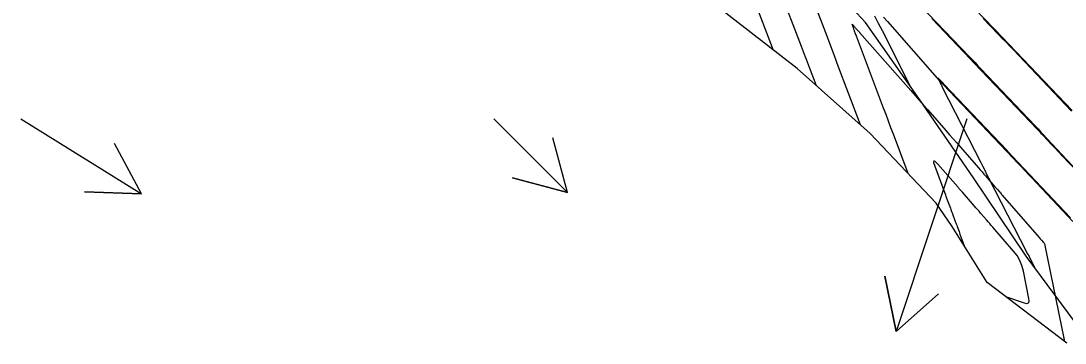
# Model space of a CAD drawing. Extents: x 954385 to 988206, y 1868364 to 1924553.
# Drawn here: x 957407.1 to 957517.5, y 1920245.2 to 1920279.3 of the extents above; entities that cross this region are included whole.
import ezdxf

# ---------------------------------------------------------------- set-up
doc = ezdxf.new("R2010")
doc.units = 0
for name, color, linetype in [('16', 7, 'Continuous'), ('24', 7, 'Continuous'), ('26', 7, 'Continuous'), ('6', 7, 'Continuous'), ('7', 7, 'Continuous')]:
    doc.layers.add(name, color=color, linetype=linetype)

msp = doc.modelspace()

# ---------------------------------------------------------------- linework, layer by layer
at = {"layer": '16'}
for points in [[(957519.39, 1920246.37), (957513.43, 1920254.41), (957507.85, 1920262.71), (957502.16, 1920270.94), (957496.43, 1920279.13), (957489.56, 1920286.56), (957483.01, 1920294.2), (957482.56, 1920294.78), (957482.55, 1920294.79), (957477.01, 1920302.22), (957470.46, 1920309.86), (957463.67, 1920317.33), (957463.76, 1920329.47), (957450.82, 1920332.79), (957523.93, 1920382.25)], [(957518.27, 1920269.81), (957511.6, 1920276.84), (957511.46, 1920276.99), (957511.32, 1920277.13), (957511.18, 1920277.28), (957511.04, 1920277.42), (957504.83, 1920283.9)], [(957501.36, 1920281.83), (957507.38, 1920275.54), (957507.7, 1920275.22), (957508.01, 1920274.89), (957508.32, 1920274.56), (957508.63, 1920274.24), (957514.36, 1920268.2), (957514.67, 1920267.87), (957514.98, 1920267.54), (957515.3, 1920267.21), (957515.61, 1920266.87), (957521.54, 1920260.57)], [(957501.25, 1920272.23), (957498.22, 1920278.24), (957497.82, 1920279.03), (957497.43, 1920279.81)], [(957518.1, 1920258.46), (957511.94, 1920265.01), (957511.81, 1920265.15), (957511.67, 1920265.3), (957511.53, 1920265.44), (957511.4, 1920265.58), (957504.72, 1920272.62), (957504.69, 1920272.65), (957504.67, 1920272.68), (957504.16, 1920273.2), (957504.11, 1920273.26), (957504.08, 1920273.27), (957504.08, 1920273.24), (957504.11, 1920273.17), (957504.37, 1920272.67), (957504.41, 1920272.58), (957504.46, 1920272.49), (957504.5, 1920272.4), (957504.55, 1920272.31), (957508.62, 1920264.31), (957508.83, 1920263.91), (957509.03, 1920263.51), (957509.23, 1920263.11), (957509.44, 1920262.71), (957513.45, 1920254.89), (957513.54, 1920254.72), (957513.63, 1920254.55), (957513.72, 1920254.38), (957513.81, 1920254.21), (957514.33, 1920253.19)]]:
    msp.add_lwpolyline(points, dxfattribs=at)
at = {"layer": '24'}
msp.add_lwpolyline([(957517.7, 1920245.23), (957509.31, 1920251.63), (957505.6, 1920257.55), (957503.89, 1920260.04), (957496.92, 1920267.39), (957489.21, 1920274.25), (957480.9, 1920280.7)], dxfattribs=at)
at = {"layer": '26'}
for points in [[(957407.13, 1920268.93), (957419.87, 1920261.03), (957413.87, 1920261.22), (957419.87, 1920261.03), (957417.03, 1920266.32)], [(957457.13, 1920268.93), (957464.91, 1920261.14), (957459.12, 1920262.7), (957464.91, 1920261.14), (957463.36, 1920266.94)], [(957507.13, 1920268.93), (957499.67, 1920246.44), (957498.46, 1920252.32), (957499.67, 1920246.44), (957504.15, 1920250.43)]]:
    msp.add_lwpolyline(points, dxfattribs=at)
at = {"layer": '6'}
for points in [[(957484.51, 1920281.88), (957486.66, 1920276.22)], [(957518.21, 1920269.76), (957512.03, 1920276.26), (957511.64, 1920276.67), (957511.25, 1920277.08), (957510.85, 1920277.49), (957510.46, 1920277.9), (957508.88, 1920279.55)]]:
    msp.add_lwpolyline(points, dxfattribs=at)
at = {"layer": '7'}
for points in [[(957495.89, 1920268.31), (957493.45, 1920274.8), (957493.1, 1920275.72), (957492.75, 1920276.64), (957492.4, 1920277.57), (957492.05, 1920278.49), (957489.73, 1920284.57)], [(957487.28, 1920282.8), (957489.64, 1920276.62), (957490.06, 1920275.51), (957490.16, 1920275.24), (957490.27, 1920274.96), (957490.37, 1920274.69), (957490.47, 1920274.41), (957491.21, 1920272.47)], [(957498.34, 1920279.69), (957498.75, 1920279.23), (957504.26, 1920272.98), (957504.28, 1920272.96), (957504.31, 1920272.93), (957504.34, 1920272.9), (957504.36, 1920272.87), (957504.55, 1920272.67), (957504.61, 1920272.61), (957504.64, 1920272.58), (957511.34, 1920265.53), (957511.47, 1920265.39), (957511.61, 1920265.25), (957511.74, 1920265.11), (957511.87, 1920264.97), (957513.44, 1920263.3), (957513.57, 1920263.17), (957513.7, 1920263.03), (957513.84, 1920262.89), (957513.97, 1920262.75), (957518.35, 1920258.09)], [(957519.01, 1920263.16), (957517.2, 1920265.08), (957517.11, 1920265.17), (957517.02, 1920265.27), (957516.93, 1920265.36), (957516.84, 1920265.46), (957516.48, 1920265.84), (957516.39, 1920265.94), (957516.3, 1920266.03), (957516.2, 1920266.13), (957516.11, 1920266.23), (957515.26, 1920267.13), (957515.09, 1920267.31), (957514.92, 1920267.49), (957514.75, 1920267.67), (957514.57, 1920267.86), (957507.96, 1920274.81), (957507.93, 1920274.84), (957507.9, 1920274.87), (957507.54, 1920275.25), (957503.43, 1920279.54)], [(957500.93, 1920263.17), (957499.38, 1920267.32), (957499.12, 1920268.01), (957498.86, 1920268.7), (957498.6, 1920269.39), (957498.34, 1920270.09), (957495.48, 1920277.68), (957495.38, 1920277.94), (957495.28, 1920278.2), (957495.26, 1920278.26), (957495.23, 1920278.33), (957495.21, 1920278.39), (957495.19, 1920278.45), (957495.04, 1920278.85), (957495.02, 1920278.91), (957495.02, 1920278.94), (957495.04, 1920278.93), (957495.09, 1920278.88), (957495.38, 1920278.55), (957495.42, 1920278.51), (957495.45, 1920278.47), (957495.49, 1920278.43), (957495.52, 1920278.39), (957495.78, 1920278.11), (957495.81, 1920278.07), (957501.22, 1920271.93), (957501.67, 1920271.42), (957502.12, 1920270.91), (957502.57, 1920270.4), (957503.01, 1920269.89), (957504.92, 1920267.71), (957505.31, 1920267.27), (957505.69, 1920266.83), (957506.07, 1920266.39), (957506.46, 1920265.96), (957508.39, 1920263.75), (957508.57, 1920263.54), (957508.76, 1920263.33), (957508.94, 1920263.11), (957509.13, 1920262.9), (957510.11, 1920261.77), (957510.18, 1920261.7), (957510.24, 1920261.62), (957510.31, 1920261.55), (957510.37, 1920261.48), (957510.63, 1920261.18), (957510.69, 1920261.11), (957510.76, 1920261.03), (957510.82, 1920260.96), (957510.89, 1920260.88), (957514.8, 1920256.38), (957514.91, 1920256.25), (957515.03, 1920256.12), (957515.26, 1920255.86), (957515.31, 1920255.79), (957515.35, 1920255.71), (957515.38, 1920255.64), (957515.4, 1920255.55), (957517.42, 1920245.56), (957517.42, 1920245.54), (957517.42, 1920245.53), (957517.41, 1920245.52), (957517.39, 1920245.53), (957517.25, 1920245.57)], [(957511.24, 1920250.15), (957513.2, 1920249.48), (957513.47, 1920249.43), (957513.65, 1920249.49), (957513.73, 1920249.66), (957513.71, 1920249.94), (957513.12, 1920252.85), (957512.97, 1920253.43), (957512.74, 1920253.97), (957512.45, 1920254.49), (957512.08, 1920254.96), (957509.89, 1920257.49), (957509.73, 1920257.67), (957509.57, 1920257.86), (957509.41, 1920258.05), (957509.25, 1920258.23), (957508.6, 1920258.98), (957508.44, 1920259.17), (957508.27, 1920259.35), (957508.11, 1920259.54), (957507.95, 1920259.72), (957506.67, 1920261.2), (957506.59, 1920261.29), (957506.51, 1920261.38), (957506.35, 1920261.56), (957506.31, 1920261.6), (957506.27, 1920261.65), (957506.23, 1920261.69), (957506.2, 1920261.74), (957504.09, 1920264.14), (957503.8, 1920264.44), (957503.65, 1920264.5), (957503.63, 1920264.33), (957503.75, 1920263.93), (957504.81, 1920261.1), (957504.88, 1920260.92), (957504.94, 1920260.75), (957505.01, 1920260.57), (957505.07, 1920260.39), (957505.33, 1920259.69), (957505.4, 1920259.51), (957505.46, 1920259.34), (957505.53, 1920259.16), (957505.59, 1920258.99), (957505.92, 1920258.1), (957505.97, 1920257.96), (957506.02, 1920257.83), (957506.07, 1920257.69), (957506.12, 1920257.56), (957506.32, 1920257.02), (957506.42, 1920256.75), (957506.52, 1920256.48), (957506.87, 1920255.52)]]:
    msp.add_lwpolyline(points, dxfattribs=at)

doc.saveas('drawing.dxf')
